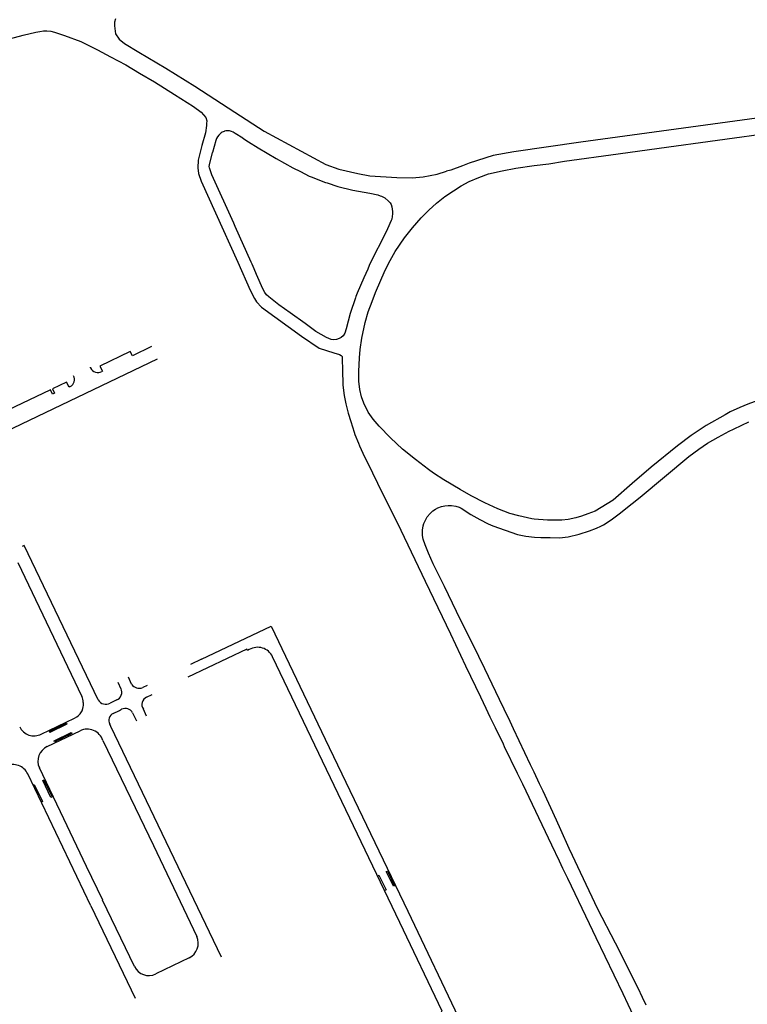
# Model space of a CAD drawing. Extents: x 148869 to 161638, y 453607 to 469810.
# Tile 823 of 1056: x 159112.3 to 159114.99, y 459837.53 to 459841.16. Entities that reach past the tile are written whole.
import ezdxf

# ---------------------------------------------------------------- set-up
doc = ezdxf.new("R2010")
doc.units = 0
doc.layers.add('LKI_V01_KANTRIJWEG', color=252, linetype='CONTINUOUS')

msp = doc.modelspace()

# ---------------------------------------------------------------- linework, layer by layer
at = {"layer": 'LKI_V01_KANTRIJWEG'}
for p, q in [((159113.0596, 459840.7488), (159113.0588, 459840.7485)), ((159113.0596, 459840.7488), (159113.0588, 459840.7485)), ((159113.0283, 459840.715), (159113.0151, 459840.6699)), ((159113.0283, 459840.715), (159113.0151, 459840.6699)), ((159113.1275, 459840.7234), (159113.0989, 459840.7412)), ((159113.1275, 459840.7234), (159113.0989, 459840.7412)), ((159113.4388, 459840.558), (159113.4782, 459840.5455)), ((159113.4388, 459840.558), (159113.4782, 459840.5455)), ((159113.0994, 459840.3977), (159113.0941, 459840.4095)), ((159113.0994, 459840.3977), (159113.0941, 459840.4095)), ((159113.158, 459840.2661), (159113.0994, 459840.3977)), ((159113.158, 459840.2661), (159113.0994, 459840.3977)), ((159113.1617, 459840.2579), (159113.158, 459840.2661)), ((159113.1617, 459840.2579), (159113.158, 459840.2661)), ((159113.1694, 459840.2406), (159113.1617, 459840.2579)), ((159113.1694, 459840.2406), (159113.1617, 459840.2579)), ((159113.1784, 459840.2205), (159113.1694, 459840.2406)), ((159113.1784, 459840.2205), (159113.1694, 459840.2406)), ((159113.5944, 459840.2535), (159113.5885, 459840.2404)), ((159113.5944, 459840.2535), (159113.5885, 459840.2404)), ((159113.5501, 459840.1514), (159113.545, 459840.1387)), ((159113.5501, 459840.1514), (159113.545, 459840.1387)), ((159112.151, 459839.5918), (159112.8127, 459839.909)), ((159112.151, 459839.5918), (159112.8127, 459839.909)), ((159112.5657, 459839.8754), (159112.5646, 459839.8776)), ((159112.5657, 459839.8754), (159112.5646, 459839.8776)), ((159113.6062, 459839.4884), (159113.6245, 459839.4501)), ((159113.6062, 459839.4884), (159113.6245, 459839.4501)), ((159114.0026, 459839.316), (159114.0333, 459839.3005)), ((159114.0026, 459839.316), (159114.0333, 459839.3005)), ((159112.2966, 459839.1574), (159112.5337, 459838.6632)), ((159112.2966, 459839.1574), (159112.5337, 459838.6632)), ((159113.8006, 459839.0884), (159113.8939, 459838.8937)), ((159113.8006, 459839.0884), (159113.8939, 459838.8937)), ((159113.9315, 459838.9459), (159113.8718, 459839.0686)), ((159113.9315, 459838.9459), (159113.8718, 459839.0686)), ((159113.8939, 459838.8937), (159113.9501, 459838.7763)), ((159113.8939, 459838.8937), (159113.9501, 459838.7763)), ((159112.9751, 459838.8), (159112.935, 459838.7809)), ((159112.9751, 459838.8), (159112.935, 459838.7809)), ((159113.7074, 459837.8282), (159113.2371, 459838.8096)), ((159113.7074, 459837.8282), (159113.2371, 459838.8096)), ((159113.9501, 459838.7763), (159114.0047, 459838.6613)), ((159113.9501, 459838.7763), (159114.0047, 459838.6613)), ((159112.6663, 459838.7156), (159112.6778, 459838.6914)), ((159112.6663, 459838.7156), (159112.6778, 459838.6914)), ((159112.7168, 459838.7086), (159112.7049, 459838.7341)), ((159112.7168, 459838.7086), (159112.7049, 459838.7341)), ((159112.7749, 459838.7037), (159112.758, 459838.6958)), ((159112.7749, 459838.7037), (159112.758, 459838.6958)), ((159112.6621, 459838.6501), (159112.6373, 459838.6382)), ((159112.6621, 459838.6501), (159112.6373, 459838.6382)), ((159112.7723, 459838.66), (159112.7925, 459838.6705)), ((159112.7723, 459838.66), (159112.7925, 459838.6705)), ((159114.0047, 459838.6613), (159114.0243, 459838.6201)), ((159114.0047, 459838.6613), (159114.0243, 459838.6201)), ((159114.0925, 459838.6158), (159114.0754, 459838.6516)), ((159114.0925, 459838.6158), (159114.0754, 459838.6516)), ((159112.6492, 459838.6003), (159112.6724, 459838.6116)), ((159112.6492, 459838.6003), (159112.6724, 459838.6116)), ((159112.6724, 459838.6116), (159112.6801, 459838.6156)), ((159112.6724, 459838.6116), (159112.6801, 459838.6156)), ((159112.7725, 459838.5905), (159112.7605, 459838.6159)), ((159112.7725, 459838.5905), (159112.7605, 459838.6159)), ((159114.0243, 459838.6201), (159114.0395, 459838.5882)), ((159114.0243, 459838.6201), (159114.0395, 459838.5882)), ((159114.1142, 459838.5705), (159114.0925, 459838.6158)), ((159114.1142, 459838.5705), (159114.0925, 459838.6158)), ((159112.3831, 459838.5236), (159112.5064, 459838.5829)), ((159112.3831, 459838.5236), (159112.5064, 459838.5829)), ((159112.7208, 459838.6023), (159112.735, 459838.5725)), ((159112.7208, 459838.6023), (159112.735, 459838.5725)), ((159114.0395, 459838.5882), (159114.059, 459838.5479)), ((159114.0395, 459838.5882), (159114.059, 459838.5479)), ((159114.1273, 459838.5431), (159114.1142, 459838.5705)), ((159114.1273, 459838.5431), (159114.1142, 459838.5705)), ((159112.4054, 459838.478), (159112.5266, 459838.5363)), ((159112.4054, 459838.478), (159112.5266, 459838.5363)), ((159114.059, 459838.5479), (159114.0883, 459838.4878)), ((159114.059, 459838.5479), (159114.0883, 459838.4878)), ((159114.1902, 459838.4109), (159114.1273, 459838.5431)), ((159114.1902, 459838.4109), (159114.1273, 459838.5431)), ((159112.6107, 459838.5004), (159112.7972, 459838.1122)), ((159112.6107, 459838.5004), (159112.7972, 459838.1122)), ((159114.0883, 459838.4878), (159114.0928, 459838.4786)), ((159114.0883, 459838.4878), (159114.0928, 459838.4786)), ((159114.0928, 459838.4786), (159114.1407, 459838.3801)), ((159114.0928, 459838.4786), (159114.1407, 459838.3801)), ((159114.2029, 459838.384), (159114.1902, 459838.4109)), ((159114.2029, 459838.384), (159114.1902, 459838.4109)), ((159112.5668, 459837.8899), (159112.3334, 459838.3773)), ((159112.5668, 459837.8899), (159112.3334, 459838.3773)), ((159114.1407, 459838.3801), (159114.1598, 459838.3399)), ((159114.1407, 459838.3801), (159114.1598, 459838.3399)), ((159114.2234, 459838.3408), (159114.2029, 459838.384)), ((159114.2234, 459838.3408), (159114.2029, 459838.384)), ((159114.1598, 459838.3399), (159114.267, 459838.1156)), ((159114.1598, 459838.3399), (159114.267, 459838.1156)), ((159114.2364, 459838.3134), (159114.2234, 459838.3408)), ((159114.2364, 459838.3134), (159114.2234, 459838.3408)), ((159114.2852, 459838.2061), (159114.2364, 459838.3134)), ((159114.2852, 459838.2061), (159114.2364, 459838.3134)), ((159114.3014, 459838.1705), (159114.2852, 459838.2061)), ((159114.3014, 459838.1705), (159114.2852, 459838.2061)), ((159114.3327, 459838.1021), (159114.3014, 459838.1705)), ((159114.3327, 459838.1021), (159114.3014, 459838.1705)), ((159112.7972, 459838.1122), (159112.9577, 459837.7767)), ((159112.7972, 459838.1122), (159112.9577, 459837.7767)), ((159114.267, 459838.1156), (159114.2953, 459838.0564)), ((159114.267, 459838.1156), (159114.2953, 459838.0564)), ((159114.3447, 459838.0763), (159114.3327, 459838.1021)), ((159114.3447, 459838.0763), (159114.3327, 459838.1021)), ((159114.2953, 459838.0564), (159114.3083, 459838.0293)), ((159114.2953, 459838.0564), (159114.3083, 459838.0293)), ((159114.3083, 459838.0293), (159114.3259, 459837.9923)), ((159114.3083, 459838.0293), (159114.3259, 459837.9923)), ((159114.3259, 459837.9923), (159114.406, 459837.8252)), ((159114.3259, 459837.9923), (159114.406, 459837.8252)), ((159112.5668, 459837.8899), (159112.7295, 459837.5488)), ((159112.5668, 459837.8899), (159112.7295, 459837.5488)), ((159112.7274, 459837.6662), (159112.61, 459837.9112)), ((159112.7274, 459837.6662), (159112.61, 459837.9112)), ((159114.503, 459837.7526), (159114.4379, 459837.8782)), ((159114.503, 459837.7526), (159114.4379, 459837.8782)), ((159113.7362, 459837.871), (159113.9355, 459837.4545)), ((159113.7362, 459837.871), (159113.9355, 459837.4545)), ((159114.406, 459837.8252), (159114.4307, 459837.7737)), ((159114.406, 459837.8252), (159114.4307, 459837.7737)), ((159114.4307, 459837.7737), (159114.5301, 459837.5661)), ((159114.4307, 459837.7737), (159114.5301, 459837.5661)), ((159112.9293, 459837.6979), (159112.8062, 459837.6387)), ((159112.9293, 459837.6979), (159112.8062, 459837.6387)), ((159114.5301, 459837.5661), (159114.5488, 459837.5269)), ((159114.5301, 459837.5661), (159114.5488, 459837.5269)), ((159114.6172, 459837.5231), (159114.6035, 459837.5512)), ((159114.6172, 459837.5231), (159114.6035, 459837.5512)), ((159114.5488, 459837.5269), (159114.597, 459837.4262)), ((159114.5488, 459837.5269), (159114.597, 459837.4262))]:
    msp.add_line(p, q, dxfattribs=at)
for points in [[(159112.6573, 459841.1643), (159112.6532, 459841.1514), (159112.6533, 459841.138)], [(159112.6573, 459841.1643), (159112.6532, 459841.1514), (159112.6533, 459841.138)], [(159111.3028, 459840.8319), (159111.5398, 459840.8987), (159111.9332, 459841.0014), (159112.3164, 459841.1036), (159112.3637, 459841.1148), (159112.3783, 459841.1176), (159112.3922, 459841.1192), (159112.4042, 459841.1194), (159112.419, 459841.1179), (159112.4328, 459841.1152), (159112.4696, 459841.1029), (159112.5299, 459841.0805), (159112.5914, 459841.0498), (159112.6389, 459841.0241)], [(159111.3028, 459840.8319), (159111.5398, 459840.8987), (159111.9332, 459841.0014), (159112.3164, 459841.1036), (159112.3637, 459841.1148), (159112.3783, 459841.1176), (159112.3922, 459841.1192), (159112.4042, 459841.1194), (159112.419, 459841.1179), (159112.4328, 459841.1152), (159112.4696, 459841.1029), (159112.5299, 459841.0805), (159112.5914, 459841.0498), (159112.6389, 459841.0241)], [(159112.6533, 459841.138), (159112.6571, 459841.1086), (159112.6716, 459841.0882), (159112.6912, 459841.0724), (159112.7431, 459841.041), (159112.8439, 459840.9812), (159112.95, 459840.9159), (159113.0984, 459840.8195)], [(159112.6533, 459841.138), (159112.6571, 459841.1086), (159112.6716, 459841.0882), (159112.6912, 459841.0724), (159112.7431, 459841.041), (159112.8439, 459840.9812), (159112.95, 459840.9159), (159113.0984, 459840.8195)], [(159112.6389, 459841.0241), (159112.6955, 459840.9937), (159112.7464, 459840.9635)], [(159112.6389, 459841.0241), (159112.6955, 459840.9937), (159112.7464, 459840.9635)], [(159112.7464, 459840.9635), (159112.8014, 459840.9308), (159112.8758, 459840.8842)], [(159112.7464, 459840.9635), (159112.8014, 459840.9308), (159112.8758, 459840.8842)], [(159112.8758, 459840.8842), (159112.9457, 459840.8401), (159112.9742, 459840.8195)], [(159112.8758, 459840.8842), (159112.9457, 459840.8401), (159112.9742, 459840.8195)], [(159112.9742, 459840.8195), (159112.9911, 459840.7994), (159112.9941, 459840.787), (159112.994, 459840.7777)], [(159112.9742, 459840.8195), (159112.9911, 459840.7994), (159112.9941, 459840.787), (159112.994, 459840.7777)], [(159113.0984, 459840.8195), (159113.2069, 459840.7495), (159113.4341, 459840.6259), (159113.482, 459840.6094), (159113.5518, 459840.5924), (159113.5971, 459840.5845), (159113.6963, 459840.5776), (159113.7534, 459840.577), (159113.7929, 459840.5801), (159113.845, 459840.5909), (159113.8799, 459840.6011)], [(159113.0984, 459840.8195), (159113.2069, 459840.7495), (159113.4341, 459840.6259), (159113.482, 459840.6094), (159113.5518, 459840.5924), (159113.5971, 459840.5845), (159113.6963, 459840.5776), (159113.7534, 459840.577), (159113.7929, 459840.5801), (159113.845, 459840.5909), (159113.8799, 459840.6011)], [(159115.188, 459840.8195), (159114.3761, 459840.7085), (159114.1287, 459840.6724), (159114.052, 459840.6588), (159113.9629, 459840.6308), (159113.9385, 459840.6212), (159113.8952, 459840.6057), (159113.8799, 459840.6011)], [(159115.188, 459840.8195), (159114.3761, 459840.7085), (159114.1287, 459840.6724), (159114.052, 459840.6588), (159113.9629, 459840.6308), (159113.9385, 459840.6212), (159113.8952, 459840.6057), (159113.8799, 459840.6011)], [(159114.315, 459840.6382), (159114.5138, 459840.6651), (159114.6644, 459840.6865), (159115.0959, 459840.7459), (159115.3813, 459840.7846), (159115.6341, 459840.8195)], [(159114.315, 459840.6382), (159114.5138, 459840.6651), (159114.6644, 459840.6865), (159115.0959, 459840.7459), (159115.3813, 459840.7846), (159115.6341, 459840.8195)], [(159112.994, 459840.7777), (159112.9939, 459840.7704), (159112.9892, 459840.7426), (159112.9763, 459840.6966), (159112.9628, 459840.642), (159112.9614, 459840.6137), (159112.964, 459840.5932), (159112.9736, 459840.5652), (159113.027, 459840.4478), (159113.1088, 459840.2662), (159113.1544, 459840.1629), (159113.1701, 459840.132), (159113.1782, 459840.1188), (159113.1971, 459840.0998), (159113.3436, 459839.9929), (159113.4098, 459839.9483), (159113.4631, 459839.9311)], [(159112.994, 459840.7777), (159112.9939, 459840.7704), (159112.9892, 459840.7426), (159112.9763, 459840.6966), (159112.9628, 459840.642), (159112.9614, 459840.6137), (159112.964, 459840.5932), (159112.9736, 459840.5652), (159113.027, 459840.4478), (159113.1088, 459840.2662), (159113.1544, 459840.1629), (159113.1701, 459840.132), (159113.1782, 459840.1188), (159113.1971, 459840.0998), (159113.3436, 459839.9929), (159113.4098, 459839.9483), (159113.4631, 459839.9311)], [(159113.1275, 459840.7234), (159113.1483, 459840.7093), (159113.1844, 459840.6873), (159113.2512, 459840.6488), (159113.3121, 459840.6145), (159113.3402, 459840.6001)], [(159113.1275, 459840.7234), (159113.1483, 459840.7093), (159113.1844, 459840.6873), (159113.2512, 459840.6488), (159113.3121, 459840.6145), (159113.3402, 459840.6001)], [(159113.0941, 459840.4095), (159113.0135, 459840.5879), (159113.0048, 459840.6134), (159113.0036, 459840.619), (159113.0046, 459840.6253), (159113.0151, 459840.6699)], [(159113.0941, 459840.4095), (159113.0135, 459840.5879), (159113.0048, 459840.6134), (159113.0036, 459840.619), (159113.0046, 459840.6253), (159113.0151, 459840.6699)], [(159113.6175, 459840.1533), (159113.6533, 459840.2356), (159113.6711, 459840.2724), (159113.6896, 459840.3046), (159113.725, 459840.3553), (159113.7542, 459840.3924), (159113.7863, 459840.4292), (159113.814, 459840.4577), (159113.8424, 459840.4829), (159113.8734, 459840.5076), (159113.905, 459840.529), (159113.9331, 459840.5469), (159113.9635, 459840.5633), (159113.9986, 459840.5787), (159114.0345, 459840.5914), (159114.0854, 459840.6032), (159114.1359, 459840.6126), (159114.2027, 459840.6221), (159114.2568, 459840.6287), (159114.315, 459840.6382)], [(159113.6175, 459840.1533), (159113.6533, 459840.2356), (159113.6711, 459840.2724), (159113.6896, 459840.3046), (159113.725, 459840.3553), (159113.7542, 459840.3924), (159113.7863, 459840.4292), (159113.814, 459840.4577), (159113.8424, 459840.4829), (159113.8734, 459840.5076), (159113.905, 459840.529), (159113.9331, 459840.5469), (159113.9635, 459840.5633), (159113.9986, 459840.5787), (159114.0345, 459840.5914), (159114.0854, 459840.6032), (159114.1359, 459840.6126), (159114.2027, 459840.6221), (159114.2568, 459840.6287), (159114.315, 459840.6382)], [(159113.3402, 459840.6001), (159113.3722, 459840.5837), (159113.3805, 459840.5804)], [(159113.3402, 459840.6001), (159113.3722, 459840.5837), (159113.3805, 459840.5804)], [(159113.3805, 459840.5804), (159113.4328, 459840.5599), (159113.4388, 459840.558)], [(159113.3805, 459840.5804), (159113.4328, 459840.5599), (159113.4388, 459840.558)], [(159113.4782, 459840.5455), (159113.5339, 459840.5319), (159113.5969, 459840.5202), (159113.6259, 459840.5138), (159113.6345, 459840.5109)], [(159113.4782, 459840.5455), (159113.5339, 459840.5319), (159113.5969, 459840.5202), (159113.6259, 459840.5138), (159113.6345, 459840.5109)], [(159113.6345, 459840.5109), (159113.6394, 459840.5093), (159113.6521, 459840.503), (159113.6658, 459840.491), (159113.6713, 459840.4852), (159113.675, 459840.4783), (159113.6774, 459840.4703), (159113.6795, 459840.461), (159113.6806, 459840.4529), (159113.6804, 459840.4445), (159113.678, 459840.425), (159113.6754, 459840.4193)], [(159113.6345, 459840.5109), (159113.6394, 459840.5093), (159113.6521, 459840.503), (159113.6658, 459840.491), (159113.6713, 459840.4852), (159113.675, 459840.4783), (159113.6774, 459840.4703), (159113.6795, 459840.461), (159113.6806, 459840.4529), (159113.6804, 459840.4445), (159113.678, 459840.425), (159113.6754, 459840.4193)], [(159113.6754, 459840.4193), (159113.662, 459840.389), (159113.6371, 459840.3388), (159113.616, 459840.2986), (159113.5944, 459840.2535)], [(159113.6754, 459840.4193), (159113.662, 459840.389), (159113.6371, 459840.3388), (159113.616, 459840.2986), (159113.5944, 459840.2535)], [(159113.5885, 459840.2404), (159113.5741, 459840.2083), (159113.5501, 459840.1514)], [(159113.5885, 459840.2404), (159113.5741, 459840.2083), (159113.5501, 459840.1514)], [(159113.4736, 459839.9805), (159113.4641, 459839.979), (159113.4536, 459839.9809), (159113.436, 459839.9878), (159113.397, 459840.0104), (159113.3576, 459840.0395), (159113.3021, 459840.0785), (159113.2609, 459840.1087), (159113.2232, 459840.1377), (159113.2154, 459840.1457), (159113.2093, 459840.1535), (159113.2015, 459840.1677), (159113.1784, 459840.2205)], [(159113.4736, 459839.9805), (159113.4641, 459839.979), (159113.4536, 459839.9809), (159113.436, 459839.9878), (159113.397, 459840.0104), (159113.3576, 459840.0395), (159113.3021, 459840.0785), (159113.2609, 459840.1087), (159113.2232, 459840.1377), (159113.2154, 459840.1457), (159113.2093, 459840.1535), (159113.2015, 459840.1677), (159113.1784, 459840.2205)], [(159113.545, 459840.1387), (159113.543, 459840.1338), (159113.5234, 459840.0758), (159113.5092, 459840.0192), (159113.5038, 459840.0037), (159113.4976, 459839.9937), (159113.4906, 459839.9875), (159113.4886, 459839.9865)], [(159113.545, 459840.1387), (159113.543, 459840.1338), (159113.5234, 459840.0758), (159113.5092, 459840.0192), (159113.5038, 459840.0037), (159113.4976, 459839.9937), (159113.4906, 459839.9875), (159113.4886, 459839.9865)], [(159114.2037, 459839.3177), (159114.1952, 459839.3186), (159114.146, 459839.3296), (159114.1129, 459839.3384), (159114.0694, 459839.3554), (159114.0213, 459839.3775), (159113.9712, 459839.4037), (159113.9301, 459839.4261), (159113.8698, 459839.4623), (159113.8314, 459839.487), (159113.8129, 459839.5005), (159113.7646, 459839.5377), (159113.7171, 459839.5759), (159113.6722, 459839.6174), (159113.6306, 459839.6609), (159113.609, 459839.686), (159113.5908, 459839.7124), (159113.5744, 459839.7453), (159113.5656, 459839.7687), (159113.5598, 459839.7957), (159113.5559, 459839.8271), (159113.5559, 459839.8621), (159113.5583, 459839.9126), (159113.5604, 459839.9438), (159113.5672, 459839.9858), (159113.5793, 459840.0425), (159113.5907, 459840.0827), (159113.6045, 459840.1205), (159113.6175, 459840.1533)], [(159114.2037, 459839.3177), (159114.1952, 459839.3186), (159114.146, 459839.3296), (159114.1129, 459839.3384), (159114.0694, 459839.3554), (159114.0213, 459839.3775), (159113.9712, 459839.4037), (159113.9301, 459839.4261), (159113.8698, 459839.4623), (159113.8314, 459839.487), (159113.8129, 459839.5005), (159113.7646, 459839.5377), (159113.7171, 459839.5759), (159113.6722, 459839.6174), (159113.6306, 459839.6609), (159113.609, 459839.686), (159113.5908, 459839.7124), (159113.5744, 459839.7453), (159113.5656, 459839.7687), (159113.5598, 459839.7957), (159113.5559, 459839.8271), (159113.5559, 459839.8621), (159113.5583, 459839.9126), (159113.5604, 459839.9438), (159113.5672, 459839.9858), (159113.5793, 459840.0425), (159113.5907, 459840.0827), (159113.6045, 459840.1205), (159113.6175, 459840.1533)], [(159113.4886, 459839.9865), (159113.4831, 459839.9835), (159113.4736, 459839.9805)], [(159113.4886, 459839.9865), (159113.4831, 459839.9835), (159113.4736, 459839.9805)], [(159112.7908, 459839.9548), (159112.7199, 459839.9202), (159112.7122, 459839.9359), (159112.6002, 459839.8821), (159112.6081, 459839.8665), (159112.6093, 459839.8638), (159112.6069, 459839.8625)], [(159112.7908, 459839.9548), (159112.7199, 459839.9202), (159112.7122, 459839.9359), (159112.6002, 459839.8821), (159112.6081, 459839.8665), (159112.6093, 459839.8638), (159112.6069, 459839.8625)], [(159113.4631, 459839.9311), (159113.4844, 459839.9244), (159113.4902, 459839.9212), (159113.4938, 459839.9175), (159113.4946, 459839.9067), (159113.4955, 459839.8693)], [(159113.4631, 459839.9311), (159113.4844, 459839.9244), (159113.4902, 459839.9212), (159113.4938, 459839.9175), (159113.4946, 459839.9067), (159113.4955, 459839.8693)], [(159113.4955, 459839.8693), (159113.4973, 459839.8117), (159113.5023, 459839.7742), (159113.5081, 459839.7432), (159113.5169, 459839.7085), (159113.5259, 459839.6778), (159113.5388, 459839.6379)], [(159113.4955, 459839.8693), (159113.4973, 459839.8117), (159113.5023, 459839.7742), (159113.5081, 459839.7432), (159113.5169, 459839.7085), (159113.5259, 459839.6778), (159113.5388, 459839.6379)], [(159112.4903, 459839.8066), (159112.4864, 459839.8048), (159112.4771, 459839.8232), (159112.4251, 459839.7981), (159112.4325, 459839.7825), (159112.4255, 459839.779), (159112.4179, 459839.7948), (159112.2604, 459839.7194), (159112.268, 459839.7034), (159112.2607, 459839.7001), (159112.2533, 459839.7159), (159112.2012, 459839.6908), (159112.2085, 459839.675), (159112.1731, 459839.658)], [(159112.4903, 459839.8066), (159112.4864, 459839.8048), (159112.4771, 459839.8232), (159112.4251, 459839.7981), (159112.4325, 459839.7825), (159112.4255, 459839.779), (159112.4179, 459839.7948), (159112.2604, 459839.7194), (159112.268, 459839.7034), (159112.2607, 459839.7001), (159112.2533, 459839.7159), (159112.2012, 459839.6908), (159112.2085, 459839.675), (159112.1731, 459839.658)], [(159115.029, 459839.7548), (159114.9915, 459839.7414), (159114.9622, 459839.7289), (159114.9273, 459839.7132), (159114.9086, 459839.7027)], [(159115.029, 459839.7548), (159114.9915, 459839.7414), (159114.9622, 459839.7289), (159114.9273, 459839.7132), (159114.9086, 459839.7027)], [(159114.9086, 459839.7027), (159114.838, 459839.6623), (159114.7829, 459839.626), (159114.7328, 459839.5881)], [(159114.9086, 459839.7027), (159114.838, 459839.6623), (159114.7829, 459839.626), (159114.7328, 459839.5881)], [(159114.9391, 459839.6492), (159114.9699, 459839.6647), (159114.9959, 459839.676)], [(159114.9391, 459839.6492), (159114.9699, 459839.6647), (159114.9959, 459839.676)], [(159113.5388, 459839.6379), (159113.5415, 459839.6296), (159113.5542, 459839.5981)], [(159113.5388, 459839.6379), (159113.5415, 459839.6296), (159113.5542, 459839.5981)], [(159114.5356, 459839.3515), (159114.5944, 459839.399), (159114.7744, 459839.5479), (159114.8111, 459839.5752), (159114.8437, 459839.5972), (159114.8821, 459839.6193), (159114.9235, 459839.6415), (159114.9391, 459839.6492)], [(159114.5356, 459839.3515), (159114.5944, 459839.399), (159114.7744, 459839.5479), (159114.8111, 459839.5752), (159114.8437, 459839.5972), (159114.8821, 459839.6193), (159114.9235, 459839.6415), (159114.9391, 459839.6492)], [(159113.5542, 459839.5981), (159113.5584, 459839.5877), (159113.5769, 459839.5469), (159113.5973, 459839.5072), (159113.6062, 459839.4884)], [(159113.5542, 459839.5981), (159113.5584, 459839.5877), (159113.5769, 459839.5469), (159113.5973, 459839.5072), (159113.6062, 459839.4884)], [(159114.7328, 459839.5881), (159114.6348, 459839.5088), (159114.5649, 459839.449), (159114.4943, 459839.3873)], [(159114.7328, 459839.5881), (159114.6348, 459839.5088), (159114.5649, 459839.449), (159114.4943, 459839.3873)], [(159113.6245, 459839.4501), (159113.7105, 459839.2764), (159113.8006, 459839.0884)], [(159113.6245, 459839.4501), (159113.7105, 459839.2764), (159113.8006, 459839.0884)], [(159113.8718, 459839.0686), (159113.8478, 459839.1181), (159113.8307, 459839.152), (159113.8125, 459839.1918), (159113.8005, 459839.2224), (159113.794, 459839.2432), (159113.7911, 459839.2575), (159113.7907, 459839.2683), (159113.791, 459839.2765), (159113.7931, 459839.2925), (159113.7959, 459839.3016), (159113.8083, 459839.3255), (159113.8188, 459839.338), (159113.8297, 459839.3483), (159113.8389, 459839.3546), (159113.8478, 459839.3588), (159113.8616, 459839.3639), (159113.8737, 459839.367), (159113.8856, 459839.3682), (159113.8982, 459839.3674), (159113.9134, 459839.3648), (159113.9257, 459839.3613), (159113.9336, 459839.3581), (159113.9698, 459839.3347), (159114.0026, 459839.316)], [(159113.8718, 459839.0686), (159113.8478, 459839.1181), (159113.8307, 459839.152), (159113.8125, 459839.1918), (159113.8005, 459839.2224), (159113.794, 459839.2432), (159113.7911, 459839.2575), (159113.7907, 459839.2683), (159113.791, 459839.2765), (159113.7931, 459839.2925), (159113.7959, 459839.3016), (159113.8083, 459839.3255), (159113.8188, 459839.338), (159113.8297, 459839.3483), (159113.8389, 459839.3546), (159113.8478, 459839.3588), (159113.8616, 459839.3639), (159113.8737, 459839.367), (159113.8856, 459839.3682), (159113.8982, 459839.3674), (159113.9134, 459839.3648), (159113.9257, 459839.3613), (159113.9336, 459839.3581), (159113.9698, 459839.3347), (159114.0026, 459839.316)], [(159114.4943, 459839.3873), (159114.428, 459839.3471), (159114.4014, 459839.3364), (159114.3779, 459839.3283), (159114.3569, 459839.3218), (159114.3291, 459839.3162), (159114.3048, 459839.3133), (159114.252, 459839.3129), (159114.2037, 459839.3177)], [(159114.4943, 459839.3873), (159114.428, 459839.3471), (159114.4014, 459839.3364), (159114.3779, 459839.3283), (159114.3569, 459839.3218), (159114.3291, 459839.3162), (159114.3048, 459839.3133), (159114.252, 459839.3129), (159114.2037, 459839.3177)], [(159114.4492, 459839.2915), (159114.4587, 459839.2959), (159114.4881, 459839.3152), (159114.5225, 459839.3409), (159114.5356, 459839.3515)], [(159114.4492, 459839.2915), (159114.4587, 459839.2959), (159114.4881, 459839.3152), (159114.5225, 459839.3409), (159114.5356, 459839.3515)], [(159114.0333, 459839.3005), (159114.0504, 459839.2924), (159114.1415, 459839.2608), (159114.1727, 459839.255), (159114.2045, 459839.2512), (159114.2273, 459839.2499), (159114.2625, 459839.2498), (159114.2973, 459839.2489), (159114.329, 459839.2524), (159114.3692, 459839.262), (159114.4072, 459839.2737), (159114.4339, 459839.2843), (159114.4492, 459839.2915)], [(159114.0333, 459839.3005), (159114.0504, 459839.2924), (159114.1415, 459839.2608), (159114.1727, 459839.255), (159114.2045, 459839.2512), (159114.2273, 459839.2499), (159114.2625, 459839.2498), (159114.2973, 459839.2489), (159114.329, 459839.2524), (159114.3692, 459839.262), (159114.4072, 459839.2737), (159114.4339, 459839.2843), (159114.4492, 459839.2915)], [(159112.5937, 459838.6504), (159112.3202, 459839.2197), (159112.3134, 459839.2161)], [(159112.5937, 459838.6504), (159112.3202, 459839.2197), (159112.3134, 459839.2161)], [(159114.0754, 459838.6516), (159114.0213, 459838.7647), (159113.9767, 459838.8559), (159113.9315, 459838.9459)], [(159114.0754, 459838.6516), (159114.0213, 459838.7647), (159113.9767, 459838.8559), (159113.9315, 459838.9459)], [(159112.9751, 459838.8), (159113.2322, 459838.9229), (159113.4318, 459838.5052), (159113.7362, 459837.871)], [(159112.9751, 459838.8), (159113.2322, 459838.9229), (159113.4318, 459838.5052), (159113.7362, 459837.871)], [(159113.1513, 459838.8359), (159113.1447, 459838.8329), (159113.1421, 459838.8379), (159112.9241, 459838.7337)], [(159113.1513, 459838.8359), (159113.1447, 459838.8329), (159113.1421, 459838.8379), (159112.9241, 459838.7337)], [(159112.4759, 459838.5648), (159112.4781, 459838.5601), (159112.4152, 459838.5299), (159112.4134, 459838.5346), (159112.4759, 459838.5648)], [(159112.4759, 459838.5648), (159112.4781, 459838.5601), (159112.4152, 459838.5299), (159112.4134, 459838.5346), (159112.4759, 459838.5648)], [(159113.0485, 459837.701), (159112.6405, 459838.5519), (159112.6362, 459838.5607)], [(159113.0485, 459837.701), (159112.6405, 459838.5519), (159112.6362, 459838.5607)], [(159112.4328, 459838.4948), (159112.4305, 459838.4992), (159112.4937, 459838.5295), (159112.4958, 459838.5256), (159112.4328, 459838.4948)], [(159112.4328, 459838.4948), (159112.4305, 459838.4992), (159112.4937, 459838.5295), (159112.4958, 459838.5256), (159112.4328, 459838.4948)], [(159112.6109, 459837.9115), (159112.5503, 459838.0355), (159112.4668, 459838.2111), (159112.3764, 459838.399)], [(159112.6109, 459837.9115), (159112.5503, 459838.0355), (159112.4668, 459838.2111), (159112.3764, 459838.399)], [(159112.4238, 459838.2921), (159112.4193, 459838.2898), (159112.3889, 459838.353), (159112.3934, 459838.3555), (159112.4238, 459838.2921)], [(159112.4238, 459838.2921), (159112.4193, 459838.2898), (159112.3889, 459838.353), (159112.3934, 459838.3555), (159112.4238, 459838.2921)], [(159112.3529, 459838.3359), (159112.3571, 459838.3383), (159112.388, 459838.2749), (159112.3833, 459838.2727)], [(159112.3529, 459838.3359), (159112.3571, 459838.3383), (159112.388, 459838.2749), (159112.3833, 459838.2727)], [(159114.4379, 459837.8782), (159114.374, 459838.013), (159114.3447, 459838.0763)], [(159114.4379, 459837.8782), (159114.374, 459838.013), (159114.3447, 459838.0763)], [(159113.6259, 459838.0009), (159113.6303, 459838.0032), (159113.6568, 459837.9489), (159113.6519, 459837.9468)], [(159113.6259, 459838.0009), (159113.6303, 459838.0032), (159113.6568, 459837.9489), (159113.6519, 459837.9468)], [(159113.6879, 459837.9642), (159113.6834, 459837.9621), (159113.6573, 459838.0164), (159113.662, 459838.0184), (159113.6879, 459837.9642)], [(159113.6879, 459837.9642), (159113.6834, 459837.9621), (159113.6573, 459838.0164), (159113.662, 459838.0184), (159113.6879, 459837.9642)], [(159113.8657, 459837.4898), (159113.8612, 459837.5), (159113.8639, 459837.5013), (159113.7074, 459837.8282)], [(159113.8657, 459837.4898), (159113.8612, 459837.5), (159113.8639, 459837.5013), (159113.7074, 459837.8282)], [(159114.6035, 459837.5512), (159114.5867, 459837.5858), (159114.503, 459837.7526)], [(159114.6035, 459837.5512), (159114.5867, 459837.5858), (159114.503, 459837.7526)]]:
    msp.add_lwpolyline(points, dxfattribs=at)
for centre, radius, start, end in [((159113.072, 459840.71), 0.0407, 108.9206, 132.6665), ((159113.072, 459840.71), 0.0407, 108.9206, 132.6665), ((159113.0726, 459840.7086), 0.0423, 92.2844, 107.8877), ((159113.0726, 459840.7086), 0.0423, 92.2844, 107.8877), ((159113.0679, 459840.6966), 0.0543, 55.1091, 86.7729), ((159113.0679, 459840.6966), 0.0543, 55.1091, 86.7729), ((159113.0794, 459840.6996), 0.0534, 131.0096, 163.2411), ((159113.0794, 459840.6996), 0.0534, 131.0096, 163.2411), ((159112.5923, 459839.8879), 0.0294, 205.2579, 299.8853), ((159112.5923, 459839.8879), 0.0294, 205.2579, 299.8853), ((159112.4768, 459839.8328), 0.0295, 297.2553, 28.0155), ((159112.4768, 459839.8328), 0.0295, 297.2553, 28.0155), ((159113.1822, 459838.7833), 0.0609, 25.5754, 120.4304), ((159113.1822, 459838.7833), 0.0609, 25.5754, 120.4304), ((159112.6501, 459838.6783), 0.0307, 293.2114, 25.1629), ((159112.6501, 459838.6783), 0.0307, 293.2114, 25.1629), ((159112.7444, 459838.7249), 0.032, 210.4799, 294.9391), ((159112.7444, 459838.7249), 0.032, 210.4799, 294.9391), ((159112.4621, 459838.6353), 0.0768, 4.2751, 21.291), ((159112.4621, 459838.6353), 0.0768, 4.2751, 21.291), ((159112.4618, 459838.6352), 0.0772, 347.3919, 4.3364), ((159112.4618, 459838.6352), 0.0772, 347.3919, 4.3364), ((159112.6214, 459838.6654), 0.0315, 208.3933, 300.3378), ((159112.6214, 459838.6654), 0.0315, 208.3933, 300.3378), ((159112.7828, 459838.6336), 0.0284, 111.7823, 218.3403), ((159112.7828, 459838.6336), 0.0284, 111.7823, 218.3403), ((159112.4774, 459838.6414), 0.0653, 296.4494, 327.6101), ((159112.4774, 459838.6414), 0.0653, 296.4494, 327.6101), ((159112.4958, 459838.6274), 0.0422, 330.2421, 347.6378), ((159112.4958, 459838.6274), 0.0422, 330.2421, 347.6378), ((159112.6937, 459838.5883), 0.0305, 27.2515, 116.5303), ((159112.6937, 459838.5883), 0.0305, 27.2515, 116.5303), ((159112.6623, 459838.5741), 0.0293, 116.497, 207.1539), ((159112.6623, 459838.5741), 0.0293, 116.497, 207.1539), ((159112.3568, 459838.5764), 0.059, 205.8571, 296.4432), ((159112.3568, 459838.5764), 0.059, 205.8571, 296.4432), ((159112.5529, 459838.4815), 0.0608, 18.1429, 115.687), ((159112.5529, 459838.4815), 0.0608, 18.1429, 115.687), ((159112.4312, 459838.4237), 0.0601, 115.3856, 204.2958), ((159112.4312, 459838.4237), 0.0601, 115.3856, 204.2958), ((159112.2797, 459838.3519), 0.0594, 25.3404, 115.7494), ((159112.2797, 459838.3519), 0.0594, 25.3404, 115.7494), ((159112.9027, 459837.752), 0.0603, 296.181, 24.1661), ((159112.9027, 459837.752), 0.0603, 296.181, 24.1661), ((159112.7805, 459837.692), 0.0591, 205.8567, 295.7142), ((159112.7805, 459837.692), 0.0591, 205.8567, 295.7142)]:
    msp.add_arc(centre, radius, start, end, dxfattribs=at)

doc.saveas('drawing.dxf')
